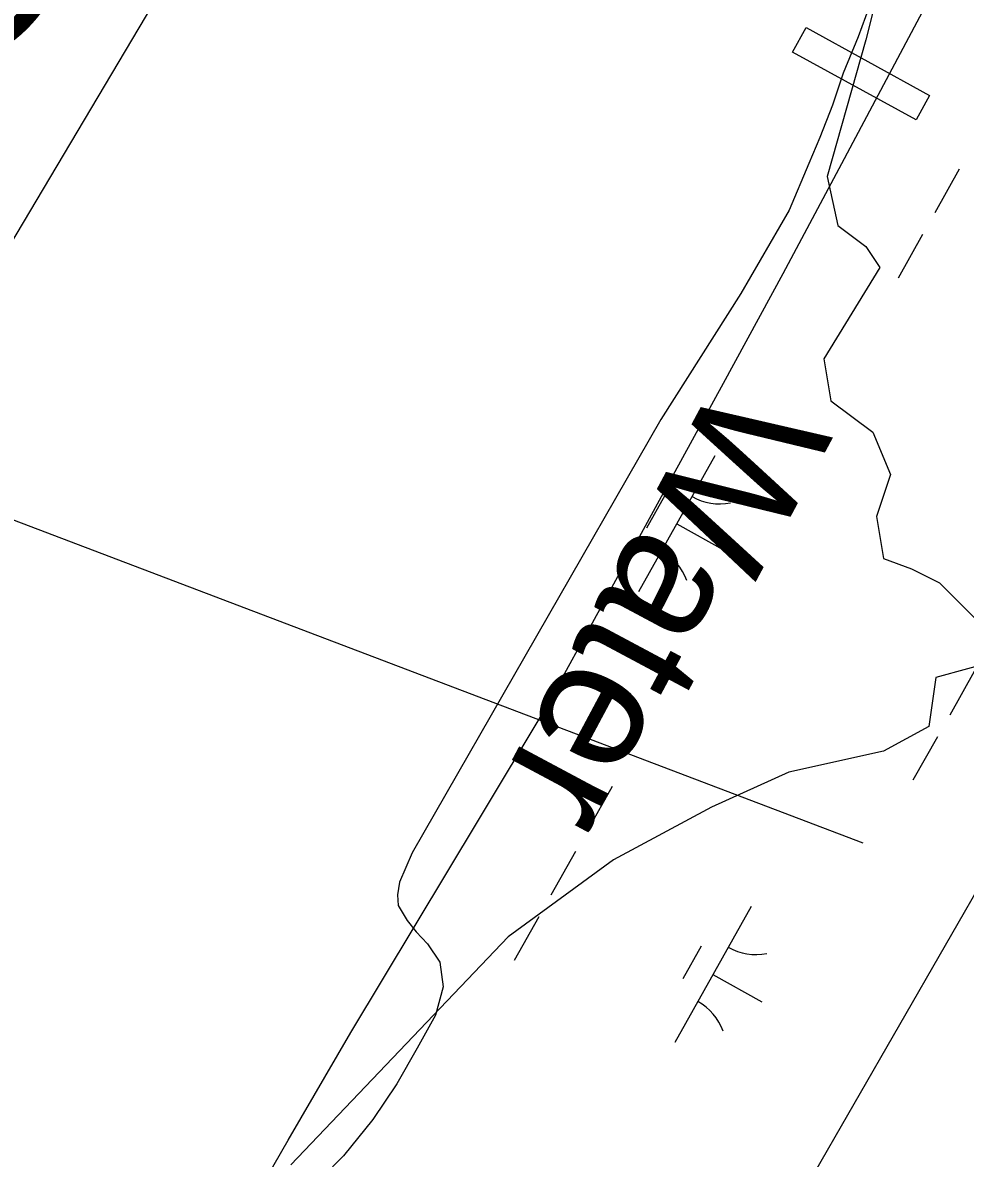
# Model space of a CAD drawing. Extents: x 3913936 to 3933962, y 195330 to 217741.
# Drawn here: x 3926305.7 to 3926607.8, y 205117.9 to 205481.9 of the extents above; entities that cross this region are included whole.
import ezdxf

# ---------------------------------------------------------------- set-up
doc = ezdxf.new("R2010")
doc.units = 0
for name, color, linetype in [('V-CHAN-DOCK', 7, 'Continuous'), ('V-CHAN-NAID', 7, 'Continuous'), ('V-RIVR-EDGE', 7, 'Continuous'), ('V-RIVR-IDEN', 7, 'Continuous'), ('V-RRAP-FSHR', 7, 'Continuous'), ('V-TOPO-MINR', 7, 'Continuous'), ('V-UTIL-LINE', 7, 'Continuous'), ('V-WETL-SWMP', 7, 'Continuous')]:
    doc.layers.add(name, color=color, linetype=linetype)

msp = doc.modelspace()

# ---------------------------------------------------------------- linework, layer by layer
at = {"layer": 'V-CHAN-DOCK'}
msp.add_lwpolyline([(3926591.99, 205450.76), (3926552.44, 205472.52), (3926556.75, 205480.35), (3926596.31, 205458.6), (3926591.99, 205450.76)], dxfattribs=at)
at = {"layer": 'V-RIVR-EDGE'}
msp.add_lwpolyline([(3926580.4, 205494.42), (3926575.91, 205476.45), (3926563.55, 205432.63), (3926566.92, 205416.91), (3926575.91, 205410.17), (3926580.4, 205403.42), (3926562.42, 205374.22), (3926564.67, 205360.74), (3926578.15, 205350.62), (3926583.77, 205337.14), (3926579.28, 205323.66), (3926581.52, 205310.18), (3926590.51, 205306.81), (3926599.5, 205302.32), (3926614.1, 205287.71), (3926618.6, 205277.6), (3926598.37, 205271.99), (3926596.13, 205256.26), (3926581.52, 205248.39), (3926551.19, 205241.65), (3926526.48, 205230.42), (3926495.02, 205213.57), (3926461.32, 205188.85), (3926391.67, 205115.83)], dxfattribs=at)
at = {"layer": 'V-RRAP-FSHR'}
msp.add_lwpolyline([(3926370.8, 205088.99), (3926390.72, 205123.67), (3926410.85, 205158.24), (3926431.49, 205192.5), (3926452.12, 205226.77), (3926472.76, 205261.34), (3926491.98, 205296.11), (3926511.11, 205331.24), (3926530.24, 205366.37), (3926549.36, 205401.5), (3926568.16, 205436.81), (3926586.96, 205472.12), (3926605.75, 205507.43)], dxfattribs=at)
at = {"layer": 'V-TOPO-MINR'}
msp.add_lwpolyline([(3926015.06, 204928.33), (3926437.06, 205638.68), (3926451.7, 205664.05), (3926465.91, 205689.64), (3926479.48, 205715.59), (3926492.61, 205741.76), (3926679.53, 206126.25), (3926716.31, 206202.07)], dxfattribs=at)
at = {"layer": 'V-UTIL-LINE'}
msp.add_line((3924654.45, 205948.59), (3926574.99, 205219.05), dxfattribs=at)
msp.add_lwpolyline([(3927650.36, 207012.75), (3925143.73, 202648.17), (3924419.49, 201771.61), (3924393.53, 201817.62)], dxfattribs=at)
at = {"layer": 'V-WETL-SWMP'}
for p, q in [((3926605.81, 205434.94), (3926597.97, 205420.99)), ((3926594.05, 205414.02), (3926586.21, 205400.07)), ((3926527.54, 205343.09), (3926503.04, 205299.5)), ((3926511.51, 205330.31), (3926505.63, 205319.85)), ((3926515.29, 205321.3), (3926530.98, 205312.48)), ((3926610.61, 205273.93), (3926602.77, 205259.98)), ((3926598.85, 205253.01), (3926591.01, 205239.06)), ((3926494.6, 205237.1), (3926486.76, 205223.16)), ((3926482.84, 205216.18), (3926475, 205202.24)), ((3926539.17, 205198.62), (3926514.67, 205155.03)), ((3926471.08, 205195.26), (3926463.24, 205181.31)), ((3926523.14, 205185.84), (3926517.26, 205175.38)), ((3926526.92, 205176.83), (3926542.61, 205168.01))]:
    msp.add_line(p, q, dxfattribs=at)
msp.add_lwpolyline([(3926576.99, 205487.02), (3926573.47, 205477.45), (3926568.68, 205465.8), (3926565.17, 205455.46), (3926561.14, 205445.11), (3926557.61, 205436.83), (3926551.3, 205421.82), (3926535.83, 205395.12), (3926510.17, 205354.67), (3926430.54, 205215.77), (3926426.5, 205206.45), (3926425.76, 205202.32), (3926426.05, 205198.97), (3926428.93, 205194.1), (3926431.8, 205190.52), (3926435.45, 205186.68), (3926439.37, 205180.79), (3926440.47, 205172.81), (3926437.98, 205163.77), (3926432.15, 205153.14), (3926425.56, 205141.74), (3926417.93, 205130.33), (3926408.5, 205118.64), (3926401.61, 205111.62)], dxfattribs=at)
for centre, start, end in [((3926529.04, 205345.26), 239.8861, 281.4297), ((3926501.97, 205297.1), 19.8861, 61.4297), ((3926540.67, 205200.79), 239.8861, 281.4297), ((3926513.6, 205152.63), 19.8861, 61.4297)]:
    msp.add_arc(centre, 17.62, start, end, dxfattribs=at)

# ---------------------------------------------------------------- texts
at = {"layer": 'V-CHAN-NAID'}
msp.add_text('EQUILON OUTFALL (-8.1)', height=50, rotation=329.6517, dxfattribs=at).set_placement((3925620.75, 205876.9))
at = {"layer": 'V-RIVR-IDEN'}
msp.add_text('Water', height=42, rotation=241.8616, dxfattribs=at).set_placement((3926528.45, 205368.97))

doc.saveas('drawing.dxf')
